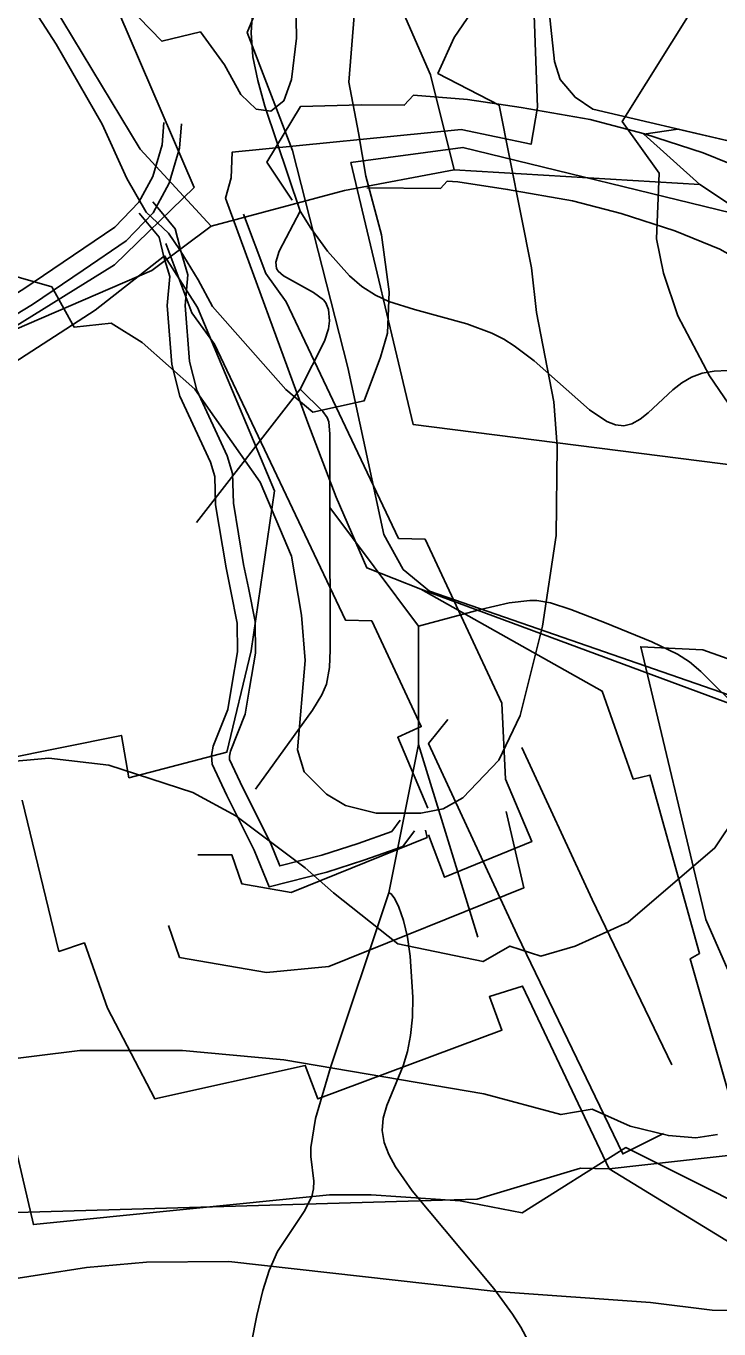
# Model space of a CAD drawing. Extents: x -709584 to -702006, y -1161789 to -1157496.
# Drawn here: x -707043.2 to -706926.3, y -1160865.6 to -1160645.8 of the extents above; entities that cross this region are included whole.
import ezdxf

# ---------------------------------------------------------------- set-up
doc = ezdxf.new("R2010")
doc.units = 0
for name, color, linetype in [('102_obvod PÚ', 7, 'Continuous'), ('110_silnice II. třídy a III. třídy', 7, 'Continuous'), ('120_vrstevnice hlavní', 7, 'Continuous'), ('122_vrstevnice základní', 7, 'Continuous'), ('408_BPEJ_linie', 7, 'Continuous'), ('411_akumulovaný odtok', 7, 'Continuous'), ('419_LPIS PB', 7, 'Continuous'), ('501_vodní tok', 7, 'Continuous'), ('735_OP sítí TI', 7, 'Continuous')]:
    doc.layers.add(name, color=color, linetype=linetype)

msp = doc.modelspace()

# ---------------------------------------------------------------- linework, layer by layer
at = {"layer": '102_obvod PÚ'}
for points in [[(-706870.56, -1160883.96), (-706944.84, -1160838.58), (-706921.79, -1160835.97), (-706901.92, -1160768.43), (-706976.61, -1160740.76), (-706985.75, -1160737.19), (-706990.89, -1160725.27), (-706995.67, -1160712.71), (-707009.56, -1160674.77), (-707008.6, -1160671.34), (-707008.48, -1160667.06), (-706969.8, -1160663.21), (-706958.02, -1160665.7), (-706956.95, -1160659.42), (-706958.64, -1160611.14)], [(-706988.4, -1160668.77), (-706969.5, -1160666.22), (-706922.01, -1160677.83), (-706910.69, -1160684.76), (-706892.21, -1160700.62), (-706884.54, -1160708.55), (-706915.45, -1160720.91), (-706977.89, -1160712.99), (-706988.4, -1160668.77)], [(-706988.4, -1160668.77), (-706977.89, -1160712.99), (-706915.45, -1160720.91), (-706884.54, -1160708.55), (-706892.21, -1160700.62), (-706910.69, -1160684.76), (-706922.01, -1160677.83), (-706969.5, -1160666.22), (-706988.4, -1160668.77)], [(-707048.21, -1160704.45), (-707031.59, -1160693.68), (-707019.9, -1160684.54), (-707014.32, -1160693.26), (-707001.31, -1160724.16), (-707005.22, -1160751.16), (-707009.34, -1160768.26), (-707025.89, -1160772.6), (-707027.13, -1160765.46), (-707047.54, -1160769.57)], [(-706976.61, -1160740.76), (-706901.92, -1160768.43), (-706921.79, -1160835.97), (-706931.17, -1160803.13), (-706929.56, -1160802.24), (-706937.96, -1160772.15), (-706940.75, -1160772.81), (-706946.02, -1160757.97), (-706976.61, -1160740.76)], [(-707043.92, -1160776.37), (-707037.7, -1160801.9), (-707033.4, -1160800.47), (-707029.47, -1160811.45), (-707021.49, -1160826.79), (-706996.11, -1160821.14), (-706994, -1160826.79), (-706962.92, -1160815.16), (-706965.04, -1160809.51), (-706959.43, -1160807.76), (-706944.84, -1160838.58), (-706949.65, -1160838.49), (-706967.13, -1160843.73), (-707054.56, -1160846.24)]]:
    msp.add_lwpolyline(points, dxfattribs=at)
at = {"layer": '110_silnice II. třídy a III. třídy'}
msp.add_lwpolyline([(-707043.95, -1160605.36), (-707014.87, -1160672.98), (-707028.32, -1160686.05), (-707048.83, -1160698.73), (-707085.42, -1160709.51), (-707112.28, -1160716.49), (-707197.84, -1160732.78), (-707237.17, -1160743.98), (-707248.17, -1160751.17), (-707266.36, -1160770.4), (-707295.62, -1160811.38), (-707336.44, -1160906.07)], dxfattribs=at)
at = {"layer": '120_vrstevnice hlavní'}
for points in [[(-706863.47, -1160456.24), (-706885.92, -1160496.8), (-706889.39, -1160506.06), (-706892.57, -1160523.7), (-706896.62, -1160536.72), (-706901.83, -1160545.25), (-706924.11, -1160568.83), (-706929.6, -1160578.38), (-706938.28, -1160600.07), (-706952.6, -1160621.77), (-706954.92, -1160626.11), (-706961.71, -1160634.07), (-706970.97, -1160647.66), (-706973.72, -1160653.74), (-706963.38, -1160659.12)], [(-706963.38, -1160659.12), (-706957.95, -1160686.57), (-706957.08, -1160694.09), (-706954.19, -1160709.14), (-706953.61, -1160716.66), (-706953.76, -1160731.7), (-706956.07, -1160747.03), (-706959.83, -1160762.08), (-706963.45, -1160769.6), (-706969.53, -1160775.96), (-706972.85, -1160777.84), (-706976.61, -1160778.57), (-706984.13, -1160778.57), (-706989.34, -1160777.26), (-706992.56, -1160775.37), (-706996.28, -1160771.62), (-706997.44, -1160767.86), (-706996.14, -1160752.82), (-706996.74, -1160745.15), (-706998.43, -1160735.2), (-707003.72, -1160722.71), (-707014.77, -1160707), (-707023.62, -1160699.16)], [(-707023.62, -1160699.16), (-707028.9, -1160695.89), (-707035.14, -1160696.55), (-707038.9, -1160689.77), (-707049.51, -1160686.72)]]:
    msp.add_lwpolyline(points, dxfattribs=at)
at = {"layer": '122_vrstevnice základní'}
for points in [[(-707202.75, -1160439.76), (-707206.16, -1160467.73), (-707205.73, -1160497.09), (-707202.26, -1160519.36), (-707197.34, -1160533.54), (-707169.57, -1160595.45), (-707165.08, -1160602.39), (-707157.27, -1160611.07), (-707152.21, -1160614.54), (-707147.87, -1160615.84), (-707134.85, -1160617.29), (-707107.95, -1160614.39), (-707092.33, -1160615.12), (-707085.39, -1160615.99), (-707068.03, -1160621.77), (-707054.14, -1160629.29), (-707048.5, -1160634.21), (-707042.28, -1160642.46), (-707038.17, -1160648.81), (-707030.4, -1160662.33), (-707026.22, -1160671.5), (-707022.98, -1160677.17), (-707019.22, -1160680.7)], [(-706987.12, -1160663.77), (-706988.75, -1160655.23), (-706987.89, -1160644.05), (-706986.45, -1160637.39), (-706983.27, -1160630.45), (-706972.71, -1160611.94), (-706970.25, -1160604.99), (-706965.76, -1160588.79), (-706961.86, -1160579.53), (-706955.64, -1160570.28), (-706934.52, -1160545.4), (-706924.11, -1160528.62), (-706912.97, -1160506.34), (-706903.86, -1160492.17), (-706896.33, -1160482.04), (-706889.54, -1160469.9), (-706879.41, -1160454.42)], [(-706842.95, -1160459.18), (-706852.51, -1160473.37), (-706856.85, -1160481.47), (-706865.67, -1160507.5), (-706875.07, -1160541.35), (-706884.76, -1160562.18), (-706902.55, -1160595.74), (-706908.92, -1160610.2), (-706913.55, -1160618.88), (-706920.92, -1160630.45), (-706930.18, -1160642.02), (-706942.62, -1160661.84), (-706936.38, -1160670.55)], [(-706997.88, -1160631.61), (-706997.59, -1160647.81), (-706998.45, -1160654.75), (-706999.76, -1160658.37), (-707001.93, -1160660.1), (-707004.39, -1160659.8), (-707007, -1160657.28), (-707009.75, -1160652.27), (-707013.82, -1160646.75), (-707020.31, -1160648.31), (-707026.19, -1160642.27)], [(-706987.12, -1160663.77), (-706985.87, -1160671.09), (-706983.24, -1160680.96), (-706981.96, -1160690.62), (-706982.25, -1160697.56), (-706983.41, -1160701.61), (-706986.17, -1160708.99), (-706994.83, -1160710.88), (-706999.4, -1160707.06), (-707011.76, -1160693.08), (-707014.2, -1160688.55), (-707017.27, -1160683.54), (-707019.22, -1160680.7)], [(-706936.38, -1160670.55), (-706936.83, -1160681.65), (-706935.68, -1160687.44), (-706933.22, -1160694.67), (-706927.87, -1160704.8), (-706919.77, -1160716.66)], [(-706923.22, -1160778.79), (-706926.98, -1160784.43), (-706941.61, -1160796.94), (-706950.58, -1160800.99), (-706956.36, -1160802.72), (-706961.59, -1160800.99), (-706966.1, -1160803.62), (-706980.52, -1160800.62), (-706991.37, -1160792.02), (-706996.14, -1160787.82), (-707007.85, -1160779), (-707015.09, -1160775.09), (-707029.26, -1160770.47), (-707039.39, -1160769.31), (-707047.49, -1160770.03)], [(-707056.46, -1160821.38), (-707034.18, -1160818.63), (-707016.82, -1160818.63), (-706999.76, -1160820.22), (-706966, -1160825.94), (-706952.98, -1160829.43), (-706947.68, -1160828.51), (-706941.27, -1160831.4), (-706934.84, -1160832.98), (-706930.22, -1160833.37), (-706926.57, -1160832.77)], [(-706794.39, -1160847.6), (-706804.42, -1160848.93), (-706812.01, -1160850.17), (-706830.31, -1160852.49), (-706868.42, -1160858.7), (-706918.75, -1160862.6), (-706927.43, -1160862.46), (-706937.85, -1160861.16), (-706963.88, -1160859.28), (-707009.01, -1160854.22), (-707022.9, -1160854.36), (-707033.02, -1160855.23), (-707048.93, -1160857.69)]]:
    msp.add_lwpolyline(points, dxfattribs=at)
at = {"layer": '408_BPEJ_linie'}
msp.add_line((-706929.5, -1160672.5), (-706971, -1160670), dxfattribs=at)
for points in [[(-706971, -1160670), (-706975, -1160654), (-706983.5, -1160634.5), (-706992, -1160607.5), (-706992.5, -1160576), (-706986.5, -1160522), (-706971, -1160463.5), (-706956.5, -1160382.5), (-706954.5, -1160315), (-706964, -1160290.5), (-706941.5, -1160261)], [(-707005, -1160340), (-707003.5, -1160372), (-707014.5, -1160412.5), (-707055.5, -1160489), (-707067, -1160534), (-707064.5, -1160565.5), (-707048.5, -1160626), (-707024, -1160666.5), (-707012, -1160679.5)], [(-706717.57, -1160693.93), (-706724.65, -1160695.74), (-706736.66, -1160696.49), (-706751.67, -1160690.47), (-706774.16, -1160685.39), (-706786.24, -1160687.92), (-706827.47, -1160681.24), (-706839.6, -1160683.9), (-706873.49, -1160674.84), (-706924.04, -1160665.3), (-706933.22, -1160663.15), (-706939, -1160664), (-706929.5, -1160672.5)], [(-706971, -1160670), (-706989.5, -1160673.5), (-707012, -1160679.5)], [(-706362, -1160776.5), (-706412.5, -1160780.5), (-706476.5, -1160773), (-706551.5, -1160750), (-706567.5, -1160740), (-706593, -1160719.5), (-706601, -1160717), (-706612.5, -1160715.5), (-706621, -1160716), (-706639, -1160710), (-706669, -1160704.5), (-706694.5, -1160703.5), (-706700, -1160702), (-706813, -1160707.5), (-706861.5, -1160702), (-706917.5, -1160680.5), (-706929.5, -1160672.5)], [(-707012, -1160679.5), (-707022, -1160687), (-707073, -1160709), (-707108.5, -1160722), (-707208.5, -1160744.5), (-707214.5, -1160750)], [(-706812, -1160729.5), (-706839, -1160720), (-706863.5, -1160715.5), (-706874, -1160725.5), (-706880.5, -1160743.5), (-706892.5, -1160764), (-706929, -1160751), (-706939.5, -1160750.5), (-706928.5, -1160796.5), (-706913, -1160832), (-706814, -1160808.5), (-706791, -1160799.5), (-706768.5, -1160769.5), (-706771, -1160756), (-706812, -1160729.5)], [(-707059, -1160775), (-707042, -1160848), (-706992, -1160843), (-706985, -1160843), (-706970, -1160844), (-706959.5, -1160846), (-706942, -1160835), (-706910, -1160851), (-706864.5, -1160883.5), (-706880.5, -1160892), (-706890.5, -1160927), (-706896.5, -1160928.5), (-706901, -1160943), (-706873, -1160978), (-706844, -1161008.5), (-706839, -1160996), (-706828, -1160989), (-706823.5, -1160980.5), (-706814.5, -1160980.5), (-706809, -1160966.5), (-706774, -1160955)]]:
    msp.add_lwpolyline(points, dxfattribs=at)
at = {"layer": '411_akumulovaný odtok'}
for p, q in [((-707014.49, -1160729.5), (-706996.99, -1160707)), ((-706976.99, -1160747), (-706991.99, -1160727)), ((-706976.99, -1160767), (-706976.99, -1160747)), ((-706981.99, -1160792), (-706976.99, -1160767)), ((-706966.99, -1160799.5), (-706976.99, -1160767))]:
    msp.add_line(p, q, dxfattribs=at)
for points in [[(-706996.99, -1160677), (-707002.94, -1160659.27), (-707004.14, -1160654.94), (-707004.95, -1160650.92), (-707005.26, -1160646.92), (-707005.16, -1160645.05), (-707003.97, -1160635.87), (-707003.96, -1160634.11), (-707004.17, -1160632.4), (-707004.7, -1160630.65), (-707006.44, -1160627.28), (-707009.99, -1160622.41), (-707025.05, -1160604.93), (-707029.01, -1160599.91), (-707031.7, -1160595.49), (-707032.85, -1160593.17), (-707034.77, -1160588.55), (-707036.99, -1160582)], [(-706996.99, -1160707), (-706992.86, -1160698.92), (-706992.18, -1160696.85), (-706992.02, -1160695.5), (-706992.2, -1160693.57), (-706992.66, -1160692.44), (-706993.06, -1160691.94), (-706994.71, -1160690.7), (-706999.78, -1160687.92), (-707000.69, -1160687.11), (-707000.97, -1160686.65), (-707001.06, -1160685.58), (-707000.5, -1160683.72), (-706996.99, -1160677)], [(-706924.81, -1160703.89), (-706927.13, -1160703.99), (-706929.11, -1160704.34), (-706930.95, -1160704.99), (-706932.58, -1160705.95), (-706934.09, -1160707.14), (-706938.26, -1160711.02), (-706939.61, -1160712.08), (-706940.98, -1160712.86), (-706942.37, -1160713.21), (-706943.77, -1160713.05), (-706945.2, -1160712.48), (-706948.14, -1160710.52), (-706957.47, -1160702.27), (-706960.84, -1160699.69), (-706962.63, -1160698.58), (-706964.64, -1160697.58), (-706968.87, -1160696.01), (-706977.69, -1160693.59), (-706982.01, -1160692.25), (-706984.27, -1160691.19), (-706986.55, -1160689.72), (-706988.66, -1160687.92), (-706992.39, -1160683.76), (-706995.2, -1160679.86), (-706996.99, -1160677)], [(-706991.99, -1160727), (-706991.95, -1160714.64), (-706992.15, -1160712.51), (-706992.44, -1160711.78), (-706993.13, -1160710.81), (-706996.99, -1160707)], [(-707004.49, -1160774.5), (-706994.87, -1160761.2), (-706993.31, -1160758.63), (-706992.55, -1160756.82), (-706992.04, -1160753.99), (-706991.9, -1160751.03), (-706991.99, -1160727)], [(-706921.99, -1160762), (-706929.34, -1160754.64), (-706931.29, -1160753.03), (-706933.27, -1160751.75), (-706937.65, -1160749.67), (-706945.6, -1160746.42), (-706951.29, -1160744.19), (-706954.72, -1160743.1), (-706957.03, -1160742.7), (-706958.19, -1160742.67), (-706961.68, -1160743.09), (-706966.53, -1160744.21), (-706976.99, -1160747)], [(-707006.99, -1160877), (-707004.3, -1160863.36), (-707003.28, -1160859.14), (-707002.2, -1160855.73), (-707000.81, -1160852.55), (-706996.32, -1160845.81), (-706995.01, -1160843.25), (-706994.7, -1160841.96), (-706994.67, -1160840.65), (-706995.2, -1160836.52), (-706995.19, -1160834.98), (-706994.38, -1160830.08), (-706991.87, -1160821.5), (-706981.99, -1160792)], [(-706958.49, -1160867.63), (-706959.72, -1160865.32), (-706961.13, -1160863.09), (-706964.31, -1160858.78), (-706978.07, -1160842.29), (-706980.91, -1160838.22), (-706982.01, -1160836.19), (-706982.8, -1160834.17), (-706983.16, -1160832.14), (-706982.97, -1160830.03), (-706982.35, -1160827.9), (-706979.58, -1160821.18), (-706978.86, -1160818.76), (-706978.34, -1160816.1), (-706978.04, -1160813), (-706977.96, -1160809.61), (-706978.4, -1160802.68), (-706978.89, -1160799.47), (-706979.54, -1160796.67), (-706980.32, -1160794.41), (-706981.01, -1160793.04), (-706981.6, -1160792.21), (-706981.99, -1160792)]]:
    msp.add_lwpolyline(points, dxfattribs=at)
at = {"layer": '419_LPIS PB'}
msp.add_lwpolyline([(-706786.24, -1160687.92), (-706827.47, -1160681.24), (-706839.6, -1160683.9), (-706873.49, -1160674.84), (-706924.04, -1160665.3), (-706947.57, -1160659.78), (-706950.57, -1160657.77), (-706953.08, -1160654.76), (-706954.08, -1160651.75), (-706958.58, -1160609.57)], dxfattribs=at)
at = {"layer": '501_vodní tok'}
msp.add_lwpolyline([(-706899.74, -1160766.65), (-706903.61, -1160765.94), (-706975.16, -1160741.11), (-706979.57, -1160737.43), (-706982.83, -1160731.55), (-706988.94, -1160703.37), (-706998.27, -1160666.73), (-707005.94, -1160646.85), (-707002.71, -1160639.04)], dxfattribs=at)
at = {"layer": '735_OP sítí TI'}
for points in [[(-706998.3, -1160675.12), (-707002.6, -1160668.7), (-706996.93, -1160659.34), (-706986.65, -1160659.06), (-706979.41, -1160659.12), (-706977.84, -1160657.42), (-706968.74, -1160658.12), (-706959.7, -1160659.5), (-706948.04, -1160661.54), (-706938.88, -1160663.93), (-706928.98, -1160667.13), (-706920.06, -1160670.74)], [(-707068.3, -1160701.39), (-707060.27, -1160699.17), (-707053.23, -1160695.95), (-707043.78, -1160690.2), (-707035.25, -1160684.44), (-707028.27, -1160679.69), (-707024.2, -1160675.48), (-707021.84, -1160671.13), (-707020.28, -1160665.8), (-707019.98, -1160662.02)], [(-707067.5, -1160704.29), (-707059.23, -1160701.99), (-707051.83, -1160698.61), (-707042.16, -1160692.72), (-707033.57, -1160686.92), (-707026.33, -1160681.99), (-707021.76, -1160677.28), (-707019.06, -1160672.27), (-707017.32, -1160666.34), (-707016.98, -1160662.26)], [(-706985.73, -1160673.07), (-706973.31, -1160673.18), (-706972.14, -1160671.9), (-706970.34, -1160672.04), (-706961.96, -1160673.32), (-706951.02, -1160675.24), (-706942.8, -1160677.37), (-706933.76, -1160680.29), (-706926.14, -1160683.38), (-706921.14, -1160686.19), (-706912.92, -1160692.29), (-706904.31, -1160698.78), (-706896.8, -1160703.86), (-706890.83, -1160707.24), (-706880.22, -1160711.59), (-706871.92, -1160714.32), (-706861.77, -1160717.1), (-706852.71, -1160718.6), (-706840.19, -1160720.27), (-706830.75, -1160721.28), (-706824.58, -1160720.95), (-706814.34, -1160720.42), (-706800.63, -1160720.5), (-706800.24, -1160711.17)], [(-707021.83, -1160675.41), (-707020.98, -1160676.43), (-707018.06, -1160679.99), (-707017.3, -1160683), (-707017.08, -1160683.9), (-707015.95, -1160687.74), (-707016.41, -1160692.9), (-707015.68, -1160702.34), (-707014.44, -1160707.21), (-707009.28, -1160718.29), (-707008.4, -1160721.26), (-707008.24, -1160726.25), (-707006.55, -1160736.63), (-707005.72, -1160740.53), (-707004.59, -1160746.22), (-707004.54, -1160751.59), (-707005.55, -1160757.5), (-707006.26, -1160761.88), (-707008.76, -1160768.1), (-707008.93, -1160768.98), (-707008.88, -1160769.49), (-707006.64, -1160774.31), (-707002.01, -1160783.57), (-707000.42, -1160787.46), (-706993.34, -1160785.63), (-706987.19, -1160783.67), (-706981.53, -1160781.66), (-706980.08, -1160779.74)], [(-707024.13, -1160677.35), (-707023.28, -1160678.35), (-707020.8, -1160681.37), (-707020.22, -1160683.72), (-707019.98, -1160684.68), (-707018.99, -1160688.04), (-707019.43, -1160692.88), (-707018.66, -1160702.84), (-707017.28, -1160708.23), (-707012.1, -1160719.35), (-707011.38, -1160721.74), (-707011.24, -1160726.53), (-707009.49, -1160737.19), (-707008.66, -1160741.13), (-707007.59, -1160746.52), (-707007.54, -1160751.35), (-707008.51, -1160757), (-707009.16, -1160761.08), (-707011.66, -1160767.26), (-707011.95, -1160768.84), (-707011.82, -1160770.29), (-707009.34, -1160775.61), (-707004.75, -1160784.81), (-707002.2, -1160791.02), (-706992.5, -1160788.51), (-706986.23, -1160786.51), (-706979.67, -1160784.18), (-706977.68, -1160781.54)], [(-707006.56, -1160677.48), (-707002.79, -1160687.48), (-706999.34, -1160692.31), (-706980.36, -1160732.22), (-706975.89, -1160732.32), (-706962.94, -1160759.99), (-706962.94, -1160759.99), (-706962.32, -1160772.85), (-706957.89, -1160783.37), (-706972.62, -1160789.37), (-706975.3, -1160782.22)], [(-707019.66, -1160682.42), (-707015.25, -1160694.14), (-707011.44, -1160699.45), (-706989.3, -1160746.02), (-706984.89, -1160746.12), (-706976.55, -1160763.95), (-706980.5, -1160765.75), (-706975.45, -1160777.75)], [(-706972.06, -1160762.75), (-706975.3, -1160766.84), (-706960.37, -1160799.1), (-706942.54, -1160836.06), (-706935.67, -1160832.62)], [(-706959.58, -1160767.48), (-706947.71, -1160793.12), (-706934.23, -1160821.06)], [(-706962.21, -1160778.27), (-706959.22, -1160791.16), (-706992.13, -1160804.46), (-706992.13, -1160804.46), (-707002.67, -1160805.43), (-707017.33, -1160802.91), (-707019.19, -1160797.53)], [(-706975.85, -1160781.43), (-706975.56, -1160782.66), (-706998.52, -1160791.94), (-707006.81, -1160790.51), (-707008.52, -1160785.6), (-707014.23, -1160785.6)]]:
    msp.add_lwpolyline(points, dxfattribs=at)

doc.saveas('drawing.dxf')
